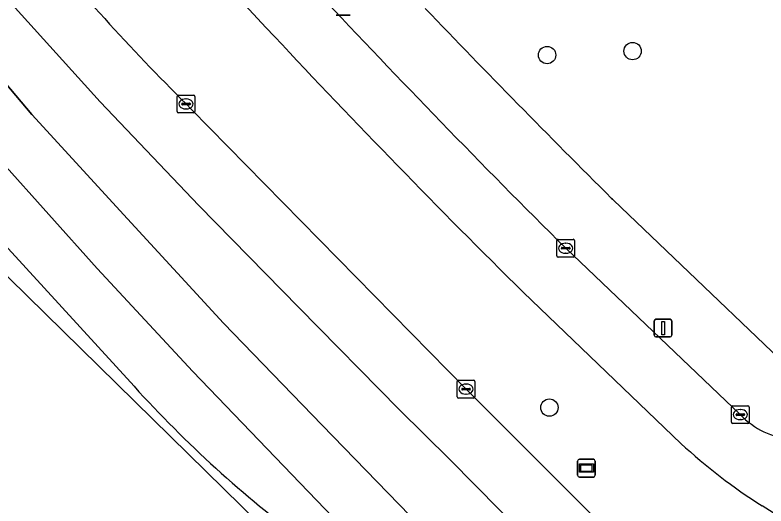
# Model space of a CAD drawing. Extents: x 159674 to 160531, y 382172 to 382904.
# Drawn here: x 159736.06 to 159778.3, y 382434.79 to 382462.39 of the extents above; entities that cross this region are included whole.
import ezdxf

# ---------------------------------------------------------------- set-up
doc = ezdxf.new("R2010")
doc.units = 0
for name, color, linetype in [('IMGEO_Berm_groen', 7, 'Continuous'), ('IMGEO_Boom', 7, 'Continuous'), ('IMGEO_Fietspad_gesloten', 7, 'Continuous'), ('IMGEO_Groenvoorziening', 7, 'Continuous'), ('IMGEO_Kolk', 7, 'Continuous'), ('IMGEO_Lichtmast', 7, 'Continuous'), ('IMGEO_Rijbaan_regionaal_gesloten', 7, 'Continuous'), ('IMGEO_Voetpad_open', 7, 'Continuous'), ('IMGEO_Wegwijzer', 7, 'Continuous')]:
    doc.layers.add(name, color=color, linetype=linetype)

msp = doc.modelspace()

# ---------------------------------------------------------------- linework, layer by layer
at = {"layer": 'IMGEO_Berm_groen'}
for points in [[(159706.101, 382482.046), (159723.624, 382459.462), (159745.82, 382437.702), (159771.584, 382412.442), (159778.718, 382405.449), (159846.283, 382355.928), (159852.48, 382351.742), (159852.824, 382351.491), (159856.066, 382349.132), (159856.448, 382348.854), (159867.477, 382340.828), (159883.947, 382328.846), (159897.318, 382319.118), (159917.523, 382304.468), (159948.714, 382281.88), (159991.934, 382250), (160000, 382244.05), (160023.542, 382226.685)], [(159745.681, 382457.388), (159745.971, 382457.093), (159761.43, 382441.358), (159768.062, 382434.741)], [(159742.76, 382441.515), (159734.642, 382450.366)], [(159773.515, 382438.307), (159764.655, 382446.793)]]:
    msp.add_lwpolyline(points, dxfattribs=at)
for centre, radius, start, end in [((160055.532, 382751.077), 420.7, 220.54206, 223.55593), ((159854.893, 382566.173), 154.148, 219.95835, 224.88787), ((160114.973, 382801.631), 498.631, 223.05929, 225.36719), ((159791.783, 382485.865), 66.107, 222.13522, 233.42057), ((159795.518, 382462.173), 32.461, 227.3251, 237.5208), ((159751.527, 382391.703), 50.615, 49.4628, 58.3492)]:
    msp.add_arc(centre, radius, start, end, dxfattribs=at)
at = {"layer": 'IMGEO_Boom'}
for centre in [(159765.991, 382460.137), (159770.797, 382460.358), (159766.118, 382440.322)]:
    msp.add_circle(centre, 0.489, dxfattribs=at)
at = {"layer": 'IMGEO_Fietspad_gesloten'}
for points in [[(159776.858, 382439.925), (159767.035, 382449.277)], [(159764.655, 382446.793), (159773.515, 382438.307)]]:
    msp.add_lwpolyline(points, dxfattribs=at)
for centre, radius, start, end in [((160055.532, 382751.077), 420.7, 220.54206, 223.55593), ((160156.52, 382841.203), 552.543, 223.11286, 225.17901), ((160114.973, 382801.631), 498.631, 223.05929, 225.36719), ((159780.142, 382443.041), 4.527, 223.5034, 265.2415), ((159795.518, 382462.173), 32.461, 227.3251, 237.5208), ((159751.527, 382391.703), 50.615, 49.4628, 58.3492)]:
    msp.add_arc(centre, radius, start, end, dxfattribs=at)
at = {"layer": 'IMGEO_Groenvoorziening'}
msp.add_lwpolyline([(159769.621, 382452.082), (159769.672, 382452.03), (159769.724, 382451.979), (159782.864, 382439.426)], dxfattribs=at)
msp.add_arc((160188.582, 382874.104), 594.669, 223.767486, 225.20858, dxfattribs=at)
at = {"layer": 'IMGEO_Kolk'}
for p, q in [((159745.18, 382456.962), (159745.18, 382457.814)), ((159745.255, 382457.888), (159746.107, 382457.888)), ((159745.668, 382457.668), (159745.693, 382457.668)), ((159746.181, 382457.814), (159746.181, 382456.962)), ((159745.439, 382457.382), (159745.439, 382457.394)), ((159745.877, 382457.345), (159745.479, 382457.345)), ((159745.482, 382457.431), (159745.88, 382457.431)), ((159745.923, 382457.394), (159745.923, 382457.382)), ((159746.107, 382456.888), (159745.255, 382456.888)), ((159745.691, 382457.108), (159745.666, 382457.108)), ((159766.535, 382448.852), (159766.535, 382449.704)), ((159766.61, 382449.778), (159767.462, 382449.778)), ((159767.536, 382449.704), (159767.536, 382448.852)), ((159766.794, 382449.272), (159766.794, 382449.284)), ((159767.232, 382449.235), (159766.834, 382449.235)), ((159766.837, 382449.321), (159767.235, 382449.321)), ((159767.023, 382449.558), (159767.048, 382449.558)), ((159767.278, 382449.284), (159767.278, 382449.272)), ((159767.462, 382448.778), (159766.61, 382448.778)), ((159767.046, 382448.998), (159767.021, 382448.998)), ((159760.929, 382440.932), (159760.929, 382441.784)), ((159761.004, 382441.858), (159761.856, 382441.858)), ((159761.417, 382441.638), (159761.442, 382441.638)), ((159761.93, 382441.784), (159761.93, 382440.932)), ((159761.188, 382441.352), (159761.188, 382441.364)), ((159761.626, 382441.315), (159761.228, 382441.315)), ((159761.231, 382441.401), (159761.629, 382441.401)), ((159761.672, 382441.364), (159761.672, 382441.352)), ((159761.856, 382440.858), (159761.004, 382440.858)), ((159761.44, 382441.078), (159761.415, 382441.078)), ((159776.357, 382439.499), (159776.357, 382440.351)), ((159776.432, 382440.425), (159777.284, 382440.425)), ((159777.358, 382440.351), (159777.358, 382439.499)), ((159776.616, 382439.919), (159776.616, 382439.931)), ((159777.054, 382439.882), (159776.656, 382439.882)), ((159776.659, 382439.968), (159777.057, 382439.968)), ((159776.845, 382440.205), (159776.87, 382440.205)), ((159777.1, 382439.931), (159777.1, 382439.919)), ((159776.868, 382439.645), (159776.843, 382439.645)), ((159777.284, 382439.425), (159776.432, 382439.425))]:
    msp.add_line(p, q, dxfattribs=at)
for points in [[(159745.18, 382456.962), (159745.18, 382457.814)], [(159745.255, 382457.888), (159746.107, 382457.888)], [(159746.181, 382457.814), (159746.181, 382456.962)], [(159746.107, 382456.888), (159745.255, 382456.888)], [(159766.535, 382448.852), (159766.535, 382449.704)], [(159766.61, 382449.778), (159767.462, 382449.778)], [(159767.536, 382449.704), (159767.536, 382448.852)], [(159767.462, 382448.778), (159766.61, 382448.778)], [(159760.929, 382440.932), (159760.929, 382441.784)], [(159761.004, 382441.858), (159761.856, 382441.858)], [(159761.93, 382441.784), (159761.93, 382440.932)], [(159761.856, 382440.858), (159761.004, 382440.858)], [(159776.357, 382439.499), (159776.357, 382440.351)], [(159776.432, 382440.425), (159777.284, 382440.425)], [(159777.358, 382440.351), (159777.358, 382439.499)], [(159777.284, 382439.425), (159776.432, 382439.425)]]:
    msp.add_lwpolyline(points, dxfattribs=at)
for centre, radius, start, end in [((159745.257, 382457.812), 0.0765, 91.552, 178.448), ((159745.257, 382457.812), 0.0765, 91.552, 178.448), ((159746.105, 382457.812), 0.0765, 1.552, 88.448), ((159746.105, 382457.812), 0.0765, 1.552, 88.448), ((159745.479, 382457.391), 0.0403, 85.8775, 175.7526), ((159745.476, 382457.381), 0.0366, 178.938, 274.7102), ((159745.88, 382457.388), 0.043, 264.8664, 352.4533), ((159745.884, 382457.393), 0.0386, 1.7309, 96.639), ((159745.257, 382456.964), 0.0765, 181.552, 268.448), ((159745.257, 382456.964), 0.0765, 181.552, 268.448), ((159746.105, 382456.964), 0.0765, 271.552, 358.448), ((159746.105, 382456.964), 0.0765, 271.552, 358.448), ((159766.612, 382449.702), 0.0765, 91.552, 178.448), ((159766.612, 382449.702), 0.0765, 91.552, 178.448), ((159767.46, 382449.702), 0.0765, 1.552, 88.448), ((159767.46, 382449.702), 0.0765, 1.552, 88.448), ((159766.834, 382449.281), 0.0403, 85.8775, 175.7526), ((159766.831, 382449.271), 0.0366, 178.938, 274.7102), ((159767.235, 382449.278), 0.043, 264.8664, 352.4533), ((159767.239, 382449.283), 0.0386, 1.7309, 96.639), ((159766.612, 382448.854), 0.0765, 181.552, 268.448), ((159766.612, 382448.854), 0.0765, 181.552, 268.448), ((159767.46, 382448.854), 0.0765, 271.552, 358.448), ((159767.46, 382448.854), 0.0765, 271.552, 358.448), ((159761.006, 382441.782), 0.0765, 91.552, 178.448), ((159761.006, 382441.782), 0.0765, 91.552, 178.448), ((159761.854, 382441.782), 0.0765, 1.552, 88.448), ((159761.854, 382441.782), 0.0765, 1.552, 88.448), ((159761.228, 382441.361), 0.0403, 85.8775, 175.7526), ((159761.225, 382441.351), 0.0366, 178.938, 274.7102), ((159761.629, 382441.358), 0.043, 264.8664, 352.4533), ((159761.633, 382441.363), 0.0386, 1.7309, 96.639), ((159761.006, 382440.934), 0.0765, 181.552, 268.448), ((159761.006, 382440.934), 0.0765, 181.552, 268.448), ((159761.854, 382440.934), 0.0765, 271.552, 358.448), ((159761.854, 382440.934), 0.0765, 271.552, 358.448), ((159776.434, 382440.349), 0.0765, 91.552, 178.448), ((159776.434, 382440.349), 0.0765, 91.552, 178.448), ((159777.282, 382440.349), 0.0765, 1.552, 88.448), ((159777.282, 382440.349), 0.0765, 1.552, 88.448), ((159776.656, 382439.928), 0.0403, 85.8775, 175.7526), ((159776.653, 382439.918), 0.0366, 178.938, 274.7102), ((159777.057, 382439.925), 0.043, 264.8664, 352.4533), ((159777.061, 382439.93), 0.0386, 1.7309, 96.639), ((159776.434, 382439.501), 0.0765, 181.552, 268.448), ((159776.434, 382439.501), 0.0765, 181.552, 268.448), ((159777.282, 382439.501), 0.0765, 271.552, 358.448), ((159777.282, 382439.501), 0.0765, 271.552, 358.448)]:
    msp.add_arc(centre, radius, start, end, dxfattribs=at)
for centre, major_axis, ratio, start_param, end_param in [((159745.667, 382457.388), (-0.387, 0.002), 0.722429, 4.712389, 7.853982), ((159745.692, 382457.388), (-0.39, 0.002), 0.717154, 1.570796, 4.712389), ((159767.022, 382449.278), (-0.387, 0.002), 0.722429, 4.712389, 7.853982), ((159767.047, 382449.278), (-0.39, 0.002), 0.717154, 1.570796, 4.712389), ((159761.416, 382441.358), (-0.387, 0.002), 0.722429, 4.712389, 7.853982), ((159761.441, 382441.358), (-0.39, 0.002), 0.717154, 1.570796, 4.712389), ((159776.844, 382439.925), (-0.387, 0.002), 0.722429, 4.712389, 7.853982), ((159776.869, 382439.925), (-0.39, 0.002), 0.717154, 1.570796, 4.712389)]:
    msp.add_ellipse(centre, major_axis=major_axis, ratio=ratio, start_param=start_param, end_param=end_param, dxfattribs=at)
at = {"layer": 'IMGEO_Lichtmast'}
for p, q in [((159754.918, 382462.387), (159754.128, 382462.387)), ((159754.128, 382462.387), (159754.918, 382462.387)), ((159772.014, 382444.39), (159772.014, 382445.19)), ((159772.014, 382445.19), (159772.014, 382444.39)), ((159772.114, 382445.29), (159772.904, 382445.29)), ((159772.904, 382445.29), (159772.114, 382445.29)), ((159773.004, 382445.19), (159773.004, 382444.39)), ((159773.004, 382444.39), (159773.004, 382445.19)), ((159772.904, 382444.29), (159772.114, 382444.29)), ((159772.114, 382444.29), (159772.904, 382444.29))]:
    msp.add_line(p, q, dxfattribs=at)
msp.add_lwpolyline([(159772.434, 382445.165), (159772.584, 382445.165), (159772.584, 382444.415), (159772.434, 382444.415), (159772.434, 382445.165)], dxfattribs=at)
for centre, start, end in [((159772.114, 382445.19), 90, 180), ((159772.114, 382445.19), 90, 180), ((159772.904, 382445.19), 0, 90), ((159772.904, 382445.19), 360, 90), ((159772.114, 382444.39), 180, 270), ((159772.114, 382444.39), 180, 270), ((159772.904, 382444.39), 270, 0), ((159772.904, 382444.39), 270, 0)]:
    msp.add_arc(centre, 0.1, start, end, dxfattribs=at)
at = {"layer": 'IMGEO_Rijbaan_regionaal_gesloten'}
for points in [[(159736.737, 382467.175), (159717.675, 382490.331), (159714.806, 382488.146), (159720.032, 382481.762), (159725.08, 382475.578), (159727.647, 382472.486), (159730.258, 382469.43), (159735.544, 382463.388), (159740.853, 382457.506), (159746.395, 382451.682), (159752.033, 382445.952), (159757.672, 382440.221), (159760.512, 382437.405), (159766.172, 382431.66), (159769.039, 382428.789), (159771.901, 382425.971), (159774.783, 382423.176), (159777.618, 382420.427), (159780.579, 382417.615)], [(159714.806, 382488.146), (159712.388, 382486.305), (159718.394, 382478.808), (159722.183, 382474.327), (159723.692, 382472.542), (159726.655, 382469.038), (159731.786, 382462.969), (159736.998, 382456.805), (159742.392, 382450.934), (159747.787, 382445.064), (159753.333, 382439.337), (159758.879, 382433.61), (159764.424, 382427.883), (159770.292, 382422.083), (159776.048, 382416.172), (159781.803, 382410.26), (159804.779, 382391.509)], [(159780.579, 382417.615), (159777.618, 382420.427), (159774.783, 382423.176), (159771.901, 382425.971), (159769.039, 382428.789), (159766.172, 382431.66), (159760.512, 382437.405), (159757.672, 382440.221), (159752.033, 382445.952), (159746.395, 382451.682), (159740.853, 382457.506), (159735.544, 382463.388), (159730.258, 382469.43), (159727.647, 382472.486), (159725.08, 382475.578), (159720.032, 382481.762), (159714.806, 382488.146)], [(159758.879, 382433.61), (159753.333, 382439.337), (159747.787, 382445.064), (159742.392, 382450.934), (159736.998, 382456.805), (159731.786, 382462.969), (159726.655, 382469.038), (159723.692, 382472.542), (159722.183, 382474.327), (159718.394, 382478.808), (159712.388, 382486.305), (159710.015, 382484.498), (159714.679, 382478.686), (159719.646, 382472.496), (159724.613, 382466.306), (159729.79, 382460.291), (159735.235, 382454.218), (159740.68, 382448.145), (159746.062, 382442.354), (159751.636, 382436.563), (159757.209, 382430.773)], [(159752.387, 382432.779), (159762.406, 382425.281), (159760.123, 382427.985), (159757.209, 382430.773), (159751.636, 382436.563), (159746.062, 382442.354), (159740.68, 382448.145), (159735.235, 382454.218), (159729.79, 382460.291), (159724.613, 382466.306), (159719.646, 382472.496), (159714.679, 382478.686), (159710.015, 382484.498)], [(159788.576, 382414.983), (159780.982, 382421.82), (159778.376, 382424.268), (159768.062, 382434.741), (159761.43, 382441.358), (159745.971, 382457.093), (159745.681, 382457.388)], [(159734.642, 382450.366), (159742.76, 382441.515)]]:
    msp.add_lwpolyline(points, dxfattribs=at)
for centre, radius, start, end in [((159854.893, 382566.173), 154.148, 219.95835, 224.88787), ((159791.783, 382485.865), 66.107, 222.13522, 233.42057)]:
    msp.add_arc(centre, radius, start, end, dxfattribs=at)
at = {"layer": 'IMGEO_Voetpad_open'}
for points in [[(159782.864, 382439.426), (159769.724, 382451.979), (159769.672, 382452.03), (159769.621, 382452.082)], [(159767.035, 382449.277), (159776.858, 382439.925)]]:
    msp.add_lwpolyline(points, dxfattribs=at)
for centre, radius, start, end in [((160156.52, 382841.203), 552.543, 223.11286, 225.17901), ((160188.582, 382874.104), 594.669, 223.767486, 225.20858), ((159780.142, 382443.041), 4.527, 223.5034, 265.2415)]:
    msp.add_arc(centre, radius, start, end, dxfattribs=at)
at = {"layer": 'IMGEO_Wegwijzer'}
for p, q in [((159767.804, 382437.417), (159768.594, 382437.417)), ((159768.594, 382437.417), (159767.804, 382437.417)), ((159767.704, 382436.517), (159767.704, 382437.317)), ((159767.704, 382437.317), (159767.704, 382436.517)), ((159768.694, 382437.317), (159768.694, 382436.517)), ((159768.694, 382436.517), (159768.694, 382437.317)), ((159768.594, 382436.417), (159767.804, 382436.417)), ((159767.804, 382436.417), (159768.594, 382436.417))]:
    msp.add_line(p, q, dxfattribs=at)
for points in [[(159767.805, 382437.149), (159768.593, 382437.149), (159768.593, 382436.685), (159767.805, 382436.685), (159767.805, 382437.149)], [(159767.87, 382437.084), (159767.87, 382436.75), (159768.528, 382436.75), (159768.528, 382437.084), (159767.87, 382437.084)]]:
    msp.add_lwpolyline(points, dxfattribs=at)
for centre, start, end in [((159767.804, 382437.317), 90, 180), ((159767.804, 382437.317), 90, 180), ((159768.594, 382437.317), 0, 90), ((159768.594, 382437.317), 360, 90), ((159767.804, 382436.517), 180, 270), ((159767.804, 382436.517), 180, 270), ((159768.594, 382436.517), 270, 0), ((159768.594, 382436.517), 270, 0)]:
    msp.add_arc(centre, 0.1, start, end, dxfattribs=at)

doc.saveas('drawing.dxf')
